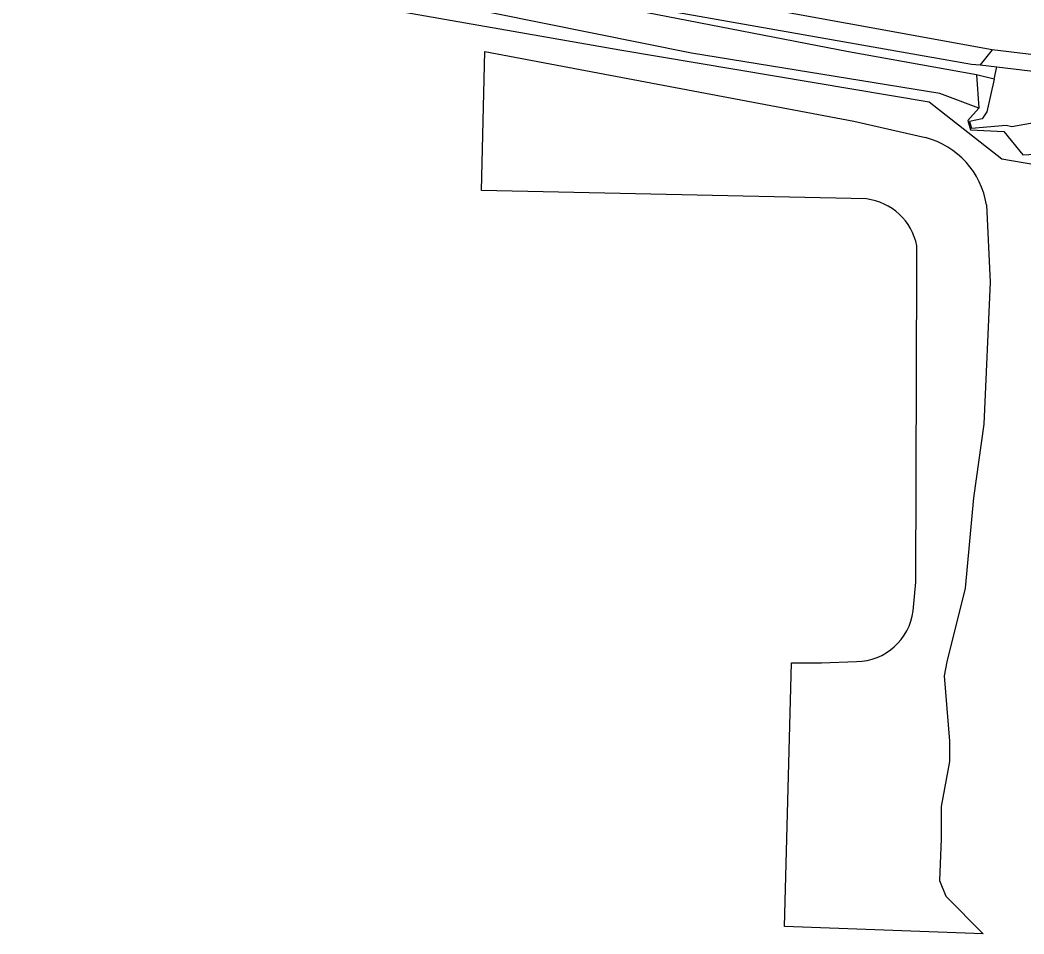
# Model space of a CAD drawing. Extents: x 124000 to 129000, y 395500 to 397503.
# Drawn here: x 124772.3 to 124846, y 395767.2 to 395834.4 of the extents above; entities that cross this region are included whole.
import ezdxf

# ---------------------------------------------------------------- set-up
doc = ezdxf.new("R2010")
doc.units = 0
for name, color, linetype in [('gg-afsc-hekwerk', 7, 'Continuous'), ('gg-afsc-muur', 7, 'Continuous'), ('gx-grn-maaiveld', 7, 'Continuous')]:
    doc.layers.add(name, color=color, linetype=linetype)

msp = doc.modelspace()

# ---------------------------------------------------------------- linework, layer by layer
at = {"layer": 'gg-afsc-hekwerk'}
for points in [[(124834.456, 395821.265), (124806.174, 395821.874), (124806.411, 395832.092)], [(124837.893, 395790.994), (124838.096, 395793.093), (124838.164, 395816.253), (124838.164, 395817.811)], [(124843.023, 395767.249), (124828.446, 395767.799), (124828.954, 395787.167), (124831.155, 395787.167), (124833.728, 395787.269)]]:
    msp.add_lwpolyline(points, dxfattribs=at)
for centre, radius, start, end in [((124833.92, 395816.972), 4.326, 11.17827, 82.88401), ((124833.673, 395791.522), 4.253, 270.74407, 352.87214)]:
    msp.add_arc(centre, radius, start, end, dxfattribs=at)
at = {"layer": 'gg-afsc-muur'}
msp.add_lwpolyline([(124654.853, 395862.403), (124694.448, 395854.958), (124721.202, 395850.075), (124728.67, 395848.712), (124763.773, 395842.362), (124765.701, 395840.638), (124797.168, 395835.582), (124816.339, 395832.209), (124839.073, 395828.394), (124844.409, 395824.212), (124862.116, 395821.165)], dxfattribs=at)
at = {"layer": 'gx-grn-maaiveld'}
for p, q in [((124843.695, 395832.228), (124842.823, 395831.123)), ((124842.823, 395831.123), (124844.047, 395830.978)), ((124843.843, 395830.072), (124842.553, 395830.382)), ((124842.553, 395830.382), (124842.724, 395827.935)), ((124843.843, 395830.072), (124844.047, 395830.978)), ((124844.047, 395830.978), (124853.74, 395829.799))]:
    msp.add_line(p, q, dxfattribs=at)
for points in [[(124654.853, 395862.403), (124694.448, 395854.958), (124721.202, 395850.075), (124728.67, 395848.712), (124763.773, 395842.362), (124765.701, 395840.638), (124797.168, 395835.582), (124816.339, 395832.209), (124839.073, 395828.394), (124844.409, 395824.212), (124862.116, 395821.165)], [(124843.695, 395832.228), (124822.393, 395836.119), (124808.477, 395839.162), (124793.322, 395842.1), (124776.798, 395844.785)], [(124842.724, 395827.935), (124839.853, 395829.004), (124821.61, 395831.985), (124799.841, 395836.387), (124781.73, 395839.646), (124774.695, 395841.28), (124774.714, 395842.172), (124774.726, 395842.561), (124774.809, 395842.938), (124774.961, 395843.293), (124775.176, 395843.614), (124775.357, 395843.799)], [(124842.553, 395830.382), (124833.153, 395832.069), (124818.219, 395834.958), (124799.783, 395838.412), (124776.161, 395842.507), (124776.281, 395843.135), (124783.809, 395841.696), (124817.858, 395835.449), (124842.18, 395831.158), (124842.823, 395831.123)], [(124834.456, 395821.265), (124806.174, 395821.874), (124806.411, 395832.092), (124833.525, 395826.987), (124838.807, 395825.768)], [(124856.214, 395828.393), (124855.936, 395830.507), (124854.101, 395830.844), (124851.019, 395831.332), (124843.695, 395832.228)], [(124843.843, 395830.072), (124843.302, 395827.665), (124842.951, 395827.14), (124842.035, 395826.953), (124842.169, 395826.452), (124844.722, 395826.688), (124845.135, 395826.592), (124853.587, 395828.094)], [(124842.724, 395827.935), (124841.911, 395827.029), (124842.094, 395826.345), (124844.549, 395826.209), (124845.94, 395824.496), (124851.226, 395824.792), (124854.806, 395826.144), (124856.214, 395828.393)], [(124843.277, 395820.825), (124843.548, 395815.136), (124843.074, 395804.707), (124842.329, 395799.289), (124841.719, 395792.653), (124840.365, 395787.235), (124840.162, 395786.219), (124840.568, 395781.411), (124840.568, 395779.921), (124839.958, 395776.603), (124839.958, 395774.233), (124839.823, 395771.185), (124840.297, 395770.034), (124843.023, 395767.249), (124828.446, 395767.799), (124828.954, 395787.167), (124831.155, 395787.167), (124833.728, 395787.269)], [(124837.893, 395790.994), (124838.096, 395793.093), (124838.164, 395816.253), (124838.164, 395817.811)]]:
    msp.add_lwpolyline(points, dxfattribs=at)
for centre, radius, start, end in [((124837.251, 395819.868), 6.102, 9.02481, 75.22184), ((124833.92, 395816.972), 4.326, 11.17827, 82.88401), ((124833.673, 395791.522), 4.253, 270.74407, 352.87214)]:
    msp.add_arc(centre, radius, start, end, dxfattribs=at)

doc.saveas('drawing.dxf')
